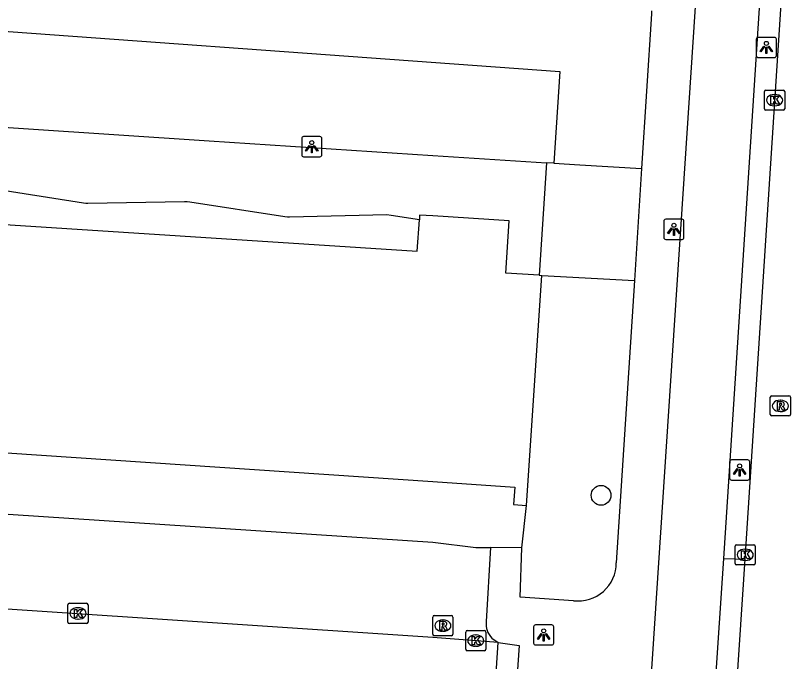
# Model space of a CAD drawing. Extents: x 161848 to 162726, y 385382 to 386521.
# Drawn here: x 161979.34 to 162017.7, y 385708.77 to 385740.75 of the extents above; entities that cross this region are included whole.
import ezdxf

# ---------------------------------------------------------------- set-up
doc = ezdxf.new("R2010")
doc.units = 0
for name, color, linetype in [('IMGEO_Berm_groen', 7, 'Continuous'), ('IMGEO_Boom', 7, 'Continuous'), ('IMGEO_Fietspad_gesloten', 7, 'Continuous'), ('IMGEO_Kolk', 7, 'Continuous'), ('IMGEO_Lichtpunt', 7, 'Continuous'), ('IMGEO_Pand', 7, 'Continuous'), ('IMGEO_Pand_overbouw', 7, 'Continuous'), ('IMGEO_Rijbaan_lokaal_open', 7, 'Continuous'), ('IMGEO_Rioolput', 7, 'Continuous'), ('IMGEO_Voetpad_op_trap', 7, 'Continuous'), ('IMGEO_Voetpad_open', 7, 'Continuous')]:
    doc.layers.add(name, color=color, linetype=linetype)

msp = doc.modelspace()

# ---------------------------------------------------------------- linework, layer by layer
at = {"layer": 'IMGEO_Berm_groen'}
msp.add_lwpolyline([(161952.493, 385741.71), (161971.704, 385740.493), (162006.281, 385737.975), (162005.981, 385733.434)], dxfattribs=at)
at = {"layer": 'IMGEO_Boom'}
msp.add_circle((162008.324, 385716.998), 0.489, dxfattribs=at)
at = {"layer": 'IMGEO_Fietspad_gesloten'}
for points in [[(162014.399, 385713.867), (162016.417, 385744.964)], [(162013.158, 385743.949), (162010.873, 385709.146), (162010.549, 385704.218), (162010.295, 385700.348), (162010.217, 385699.151)], [(162013.268, 385696.929), (162014.399, 385713.867)]]:
    msp.add_lwpolyline(points, dxfattribs=at)
at = {"layer": 'IMGEO_Kolk'}
for p, q in [((162016.412, 385736.134), (162016.412, 385736.986)), ((162016.487, 385737.06), (162017.339, 385737.06)), ((162016.9, 385736.84), (162016.925, 385736.84)), ((162017.413, 385736.986), (162017.413, 385736.134)), ((162017.339, 385736.06), (162016.487, 385736.06)), ((162016.923, 385736.28), (162016.898, 385736.28)), ((162014.959, 385713.627), (162014.959, 385714.479)), ((162015.034, 385714.553), (162015.886, 385714.553)), ((162015.447, 385714.333), (162015.472, 385714.333)), ((162015.96, 385714.479), (162015.96, 385713.627)), ((162015.886, 385713.553), (162015.034, 385713.553)), ((162015.47, 385713.773), (162015.445, 385713.773)), ((161981.933, 385710.726), (161981.933, 385711.578)), ((161982.008, 385711.652), (161982.86, 385711.652)), ((161982.934, 385711.578), (161982.934, 385710.726)), ((161982.421, 385711.432), (161982.446, 385711.432)), ((161982.444, 385710.872), (161982.419, 385710.872)), ((161982.86, 385710.652), (161982.008, 385710.652)), ((162001.624, 385709.379), (162001.624, 385710.231)), ((162001.699, 385710.305), (162002.551, 385710.305)), ((162002.112, 385710.085), (162002.137, 385710.085)), ((162002.625, 385710.231), (162002.625, 385709.379)), ((162002.551, 385709.305), (162001.699, 385709.305)), ((162002.135, 385709.525), (162002.11, 385709.525))]:
    msp.add_line(p, q, dxfattribs=at)
for points in [[(162016.412, 385736.134), (162016.412, 385736.986)], [(162016.487, 385737.06), (162017.339, 385737.06)], [(162017.413, 385736.986), (162017.413, 385736.134)], [(162016.733, 385736.76), (162016.856, 385736.76), (162016.856, 385736.609), (162016.986, 385736.76), (162017.15, 385736.76), (162017.004, 385736.609), (162017.157, 385736.36), (162017.005, 385736.36), (162016.92, 385736.524), (162016.856, 385736.457), (162016.856, 385736.36), (162016.733, 385736.36), (162016.733, 385736.76)], [(162017.339, 385736.06), (162016.487, 385736.06)], [(162014.959, 385713.627), (162014.959, 385714.479)], [(162015.034, 385714.553), (162015.886, 385714.553)], [(162015.28, 385714.253), (162015.403, 385714.253), (162015.403, 385714.102), (162015.533, 385714.253), (162015.697, 385714.253), (162015.551, 385714.102), (162015.704, 385713.853), (162015.552, 385713.853), (162015.467, 385714.017), (162015.403, 385713.95), (162015.403, 385713.853), (162015.28, 385713.853), (162015.28, 385714.253)], [(162015.96, 385714.479), (162015.96, 385713.627)], [(162015.886, 385713.553), (162015.034, 385713.553)], [(161981.933, 385710.726), (161981.933, 385711.578)], [(161982.008, 385711.652), (161982.86, 385711.652)], [(161982.934, 385711.578), (161982.934, 385710.726)], [(161982.254, 385711.352), (161982.377, 385711.352), (161982.377, 385711.201), (161982.507, 385711.352), (161982.671, 385711.352), (161982.525, 385711.201), (161982.678, 385710.952), (161982.526, 385710.952), (161982.441, 385711.116), (161982.377, 385711.049), (161982.377, 385710.952), (161982.254, 385710.952), (161982.254, 385711.352)], [(161982.86, 385710.652), (161982.008, 385710.652)], [(162001.624, 385709.379), (162001.624, 385710.231)], [(162001.699, 385710.305), (162002.551, 385710.305)], [(162001.945, 385710.005), (162002.068, 385710.005), (162002.068, 385709.854), (162002.198, 385710.005), (162002.362, 385710.005), (162002.216, 385709.854), (162002.369, 385709.605), (162002.217, 385709.605), (162002.132, 385709.769), (162002.068, 385709.702), (162002.068, 385709.605), (162001.945, 385709.605), (162001.945, 385710.005)], [(162002.625, 385710.231), (162002.625, 385709.379)], [(162002.551, 385709.305), (162001.699, 385709.305)]]:
    msp.add_lwpolyline(points, dxfattribs=at)
for centre, start, end in [((162016.489, 385736.984), 91.552, 178.448), ((162016.489, 385736.984), 91.552, 178.448), ((162017.337, 385736.984), 1.552, 88.448), ((162017.337, 385736.984), 1.552, 88.448), ((162016.489, 385736.136), 181.552, 268.448), ((162016.489, 385736.136), 181.552, 268.448), ((162017.337, 385736.136), 271.552, 358.448), ((162017.337, 385736.136), 271.552, 358.448), ((162015.036, 385714.477), 91.552, 178.448), ((162015.036, 385714.477), 91.552, 178.448), ((162015.884, 385714.477), 1.552, 88.448), ((162015.884, 385714.477), 1.552, 88.448), ((162015.036, 385713.629), 181.552, 268.448), ((162015.036, 385713.629), 181.552, 268.448), ((162015.884, 385713.629), 271.552, 358.448), ((162015.884, 385713.629), 271.552, 358.448), ((161982.01, 385711.576), 91.552, 178.448), ((161982.01, 385711.576), 91.552, 178.448), ((161982.858, 385711.576), 1.552, 88.448), ((161982.858, 385711.576), 1.552, 88.448), ((161982.01, 385710.728), 181.552, 268.448), ((161982.01, 385710.728), 181.552, 268.448), ((161982.858, 385710.728), 271.552, 358.448), ((161982.858, 385710.728), 271.552, 358.448), ((162001.701, 385710.229), 91.552, 178.448), ((162001.701, 385710.229), 91.552, 178.448), ((162002.549, 385710.229), 1.552, 88.448), ((162002.549, 385710.229), 1.552, 88.448), ((162001.701, 385709.381), 181.552, 268.448), ((162001.701, 385709.381), 181.552, 268.448), ((162002.549, 385709.381), 271.552, 358.448), ((162002.549, 385709.381), 271.552, 358.448)]:
    msp.add_arc(centre, 0.0765, start, end, dxfattribs=at)
for centre, major_axis, ratio, start_param, end_param in [((162016.899, 385736.56), (-0.387, 0.002), 0.722429, 4.712389, 7.853982), ((162016.924, 385736.56), (-0.39, 0.002), 0.717154, 1.570796, 4.712389), ((162015.446, 385714.053), (-0.387, 0.002), 0.722429, 4.712389, 7.853982), ((162015.471, 385714.053), (-0.39, 0.002), 0.717154, 1.570796, 4.712389), ((161982.42, 385711.152), (-0.387, 0.002), 0.722429, 4.712389, 7.853982), ((161982.445, 385711.152), (-0.39, 0.002), 0.717154, 1.570796, 4.712389), ((162002.111, 385709.805), (-0.387, 0.002), 0.722429, 4.712389, 7.853982), ((162002.136, 385709.805), (-0.39, 0.002), 0.717154, 1.570796, 4.712389)]:
    msp.add_ellipse(centre, major_axis=major_axis, ratio=ratio, start_param=start_param, end_param=end_param, dxfattribs=at)
at = {"layer": 'IMGEO_Lichtpunt'}
for p, q in [((162016.007, 385739.572), (162016.007, 385738.765)), ((162016.007, 385739.572), (162016.007, 385738.765)), ((162016.909, 385739.667), (162016.101, 385739.667)), ((162016.909, 385739.667), (162016.101, 385739.667)), ((162017.003, 385738.765), (162017.003, 385739.572)), ((162017.003, 385738.765), (162017.003, 385739.572)), ((162016.101, 385738.671), (162016.909, 385738.671)), ((162016.101, 385738.671), (162016.909, 385738.671)), ((161993.508, 385734.658), (161993.508, 385733.851)), ((161993.508, 385734.658), (161993.508, 385733.851)), ((161994.41, 385734.753), (161993.602, 385734.753)), ((161994.41, 385734.753), (161993.602, 385734.753)), ((161994.504, 385733.851), (161994.504, 385734.658)), ((161994.504, 385733.851), (161994.504, 385734.658)), ((161993.602, 385733.757), (161994.41, 385733.757)), ((161993.602, 385733.757), (161994.41, 385733.757)), ((162011.431, 385730.567), (162011.431, 385729.76)), ((162011.431, 385730.567), (162011.431, 385729.76)), ((162012.333, 385730.662), (162011.525, 385730.662)), ((162012.333, 385730.662), (162011.525, 385730.662)), ((162012.427, 385729.76), (162012.427, 385730.567)), ((162012.427, 385729.76), (162012.427, 385730.567)), ((162011.525, 385729.666), (162012.333, 385729.666)), ((162011.525, 385729.666), (162012.333, 385729.666)), ((162014.685, 385718.656), (162014.685, 385717.849)), ((162014.685, 385718.656), (162014.685, 385717.849)), ((162015.587, 385718.751), (162014.779, 385718.751)), ((162015.587, 385718.751), (162014.779, 385718.751)), ((162015.681, 385717.849), (162015.681, 385718.656)), ((162015.681, 385717.849), (162015.681, 385718.656)), ((162014.779, 385717.755), (162015.587, 385717.755)), ((162014.779, 385717.755), (162015.587, 385717.755)), ((162004.986, 385710.491), (162004.986, 385709.684)), ((162004.986, 385710.491), (162004.986, 385709.684)), ((162005.888, 385710.586), (162005.08, 385710.586)), ((162005.888, 385710.586), (162005.08, 385710.586)), ((162005.982, 385709.684), (162005.982, 385710.491)), ((162005.982, 385709.684), (162005.982, 385710.491)), ((162005.08, 385709.59), (162005.888, 385709.59)), ((162005.08, 385709.59), (162005.888, 385709.59))]:
    msp.add_line(p, q, dxfattribs=at)
for points in [[(162016.381, 385739.236), (162016.42, 385739.208), (162016.232, 385738.946), (162016.194, 385738.973), (162016.381, 385739.236)], [(162016.483, 385739.188), (162016.53, 385739.188), (162016.53, 385738.866), (162016.483, 385738.866), (162016.483, 385739.188)], [(162016.593, 385739.208), (162016.631, 385739.235), (162016.818, 385738.973), (162016.779, 385738.945), (162016.593, 385739.208)], [(161993.882, 385734.322), (161993.921, 385734.294), (161993.733, 385734.032), (161993.695, 385734.059), (161993.882, 385734.322)], [(161993.984, 385734.274), (161994.031, 385734.274), (161994.031, 385733.952), (161993.984, 385733.952), (161993.984, 385734.274)], [(161994.094, 385734.294), (161994.132, 385734.321), (161994.319, 385734.059), (161994.28, 385734.031), (161994.094, 385734.294)], [(162011.805, 385730.231), (162011.844, 385730.203), (162011.656, 385729.941), (162011.618, 385729.968), (162011.805, 385730.231)], [(162011.907, 385730.183), (162011.954, 385730.183), (162011.954, 385729.861), (162011.907, 385729.861), (162011.907, 385730.183)], [(162012.017, 385730.203), (162012.055, 385730.23), (162012.242, 385729.968), (162012.203, 385729.94), (162012.017, 385730.203)], [(162015.059, 385718.32), (162015.098, 385718.292), (162014.91, 385718.03), (162014.872, 385718.057), (162015.059, 385718.32)], [(162015.161, 385718.272), (162015.208, 385718.272), (162015.208, 385717.95), (162015.161, 385717.95), (162015.161, 385718.272)], [(162015.271, 385718.292), (162015.309, 385718.319), (162015.496, 385718.057), (162015.457, 385718.029), (162015.271, 385718.292)], [(162005.36, 385710.155), (162005.399, 385710.127), (162005.211, 385709.865), (162005.173, 385709.892), (162005.36, 385710.155)], [(162005.462, 385710.107), (162005.509, 385710.107), (162005.509, 385709.785), (162005.462, 385709.785), (162005.462, 385710.107)], [(162005.572, 385710.127), (162005.61, 385710.154), (162005.797, 385709.892), (162005.758, 385709.864), (162005.572, 385710.127)]]:
    msp.add_lwpolyline(points, dxfattribs=at)
for centre in [(162016.506, 385739.37), (161994.007, 385734.456), (162011.93, 385730.365), (162015.184, 385718.454), (162005.485, 385710.289)]:
    msp.add_circle(centre, 0.0994, dxfattribs=at)
for centre, start, end in [((162016.101, 385739.572), 90, 180), ((162016.101, 385739.572), 90, 180), ((162016.909, 385739.572), 0, 90), ((162016.909, 385739.572), 0, 90), ((162016.101, 385738.765), 180, 270), ((162016.101, 385738.765), 180, 270), ((162016.909, 385738.765), 270, 0), ((162016.909, 385738.765), 270, 360), ((161993.602, 385734.658), 90, 180), ((161993.602, 385734.658), 90, 180), ((161994.41, 385734.658), 0, 90), ((161994.41, 385734.658), 0, 90), ((161993.602, 385733.851), 180, 270), ((161993.602, 385733.851), 180, 270), ((161994.41, 385733.851), 270, 0), ((161994.41, 385733.851), 270, 360), ((162011.525, 385730.567), 90, 180), ((162011.525, 385730.567), 90, 180), ((162012.333, 385730.567), 0, 90), ((162012.333, 385730.567), 0, 90), ((162011.525, 385729.76), 180, 270), ((162011.525, 385729.76), 180, 270), ((162012.333, 385729.76), 270, 0), ((162012.333, 385729.76), 270, 360), ((162014.779, 385718.656), 90, 180), ((162014.779, 385718.656), 90, 180), ((162015.587, 385718.656), 0, 90), ((162015.587, 385718.656), 0, 90), ((162014.779, 385717.849), 180, 270), ((162014.779, 385717.849), 180, 270), ((162015.587, 385717.849), 270, 0), ((162015.587, 385717.849), 270, 360), ((162005.08, 385710.491), 90, 180), ((162005.08, 385710.491), 90, 180), ((162005.888, 385710.491), 0, 90), ((162005.888, 385710.491), 0, 90), ((162005.08, 385709.684), 180, 270), ((162005.08, 385709.684), 180, 270), ((162005.888, 385709.684), 270, 0), ((162005.888, 385709.684), 270, 360)]:
    msp.add_arc(centre, 0.0946, start, end, dxfattribs=at)
at = {"layer": 'IMGEO_Pand'}
for points in [[(161952.089, 385733.627), (161952.086, 385733.305), (161951.976, 385733.268), (161952.045, 385732.388), (161952.869, 385732.433), (161953.103, 385731.261), (161956.106, 385731.88), (161999.23, 385729.084), (161999.33, 385730.64)], [(162005.264, 385727.889), (162003.606, 385727.997), (162003.778, 385730.578), (162000, 385730.825), (161999.345, 385730.868), (161999.33, 385730.64)], [(162004.634, 385716.496), (162005.39, 385727.881)], [(162005.264, 385727.889), (162005.39, 385727.881)], [(161951.733, 385720.035), (161952.368, 385719.986), (161952.414, 385720.877), (162000, 385717.677), (162004.055, 385717.404), (162003.988, 385716.55), (162004.634, 385716.496)]]:
    msp.add_lwpolyline(points, dxfattribs=at)
at = {"layer": 'IMGEO_Pand_overbouw'}
msp.add_lwpolyline([(161956.106, 385731.88), (161999.23, 385729.084), (161999.33, 385730.64), (161997.936, 385730.857), (161997.714, 385730.875), (161992.908, 385730.765), (161992.799, 385730.763), (161992.672, 385730.783), (161987.966, 385731.509), (161987.837, 385731.529), (161987.705, 385731.527), (161982.928, 385731.443), (161982.818, 385731.441), (161982.713, 385731.457), (161977.977, 385732.199)], dxfattribs=at)
at = {"layer": 'IMGEO_Rijbaan_lokaal_open'}
for points in [[(162017.45, 385744.89), (162015.447, 385713.845)], [(162015.447, 385713.845), (162014.322, 385696.873)], [(162003.231, 385709.718), (162000, 385709.96), (161947.673, 385713.437)], [(162002.905, 385704.639), (162003.231, 385709.718)]]:
    msp.add_lwpolyline(points, dxfattribs=at)
at = {"layer": 'IMGEO_Rioolput'}
for p, q in [((162016.7, 385721), (162016.7, 385721.852)), ((162016.775, 385721.926), (162017.627, 385721.926)), ((162017.701, 385721.852), (162017.701, 385721)), ((162017.188, 385721.706), (162017.213, 385721.706)), ((162017.211, 385721.146), (162017.186, 385721.146)), ((162017.627, 385720.926), (162016.775, 385720.926)), ((161999.993, 385710.122), (161999.993, 385710.974)), ((162000.068, 385711.048), (162000.92, 385711.048)), ((162000.481, 385710.828), (162000.506, 385710.828)), ((162000.994, 385710.974), (162000.994, 385710.122)), ((162000.92, 385710.048), (162000.068, 385710.048)), ((162000.504, 385710.268), (162000.479, 385710.268))]:
    msp.add_line(p, q, dxfattribs=at)
for points in [[(162016.7, 385721), (162016.7, 385721.852)], [(162016.775, 385721.926), (162017.627, 385721.926)], [(162017.701, 385721.852), (162017.701, 385721)], [(162017.289, 385721.624), (162017.037, 385721.626), (162017.037, 385721.226)], [(162017.215, 385721.545), (162017.161, 385721.545), (162017.161, 385721.464)], [(162017.037, 385721.226), (162017.161, 385721.226), (162017.161, 385721.388), (162017.172, 385721.388)], [(162017.161, 385721.464), (162017.213, 385721.464)], [(162017.219, 385721.359), (162017.29, 385721.226), (162017.43, 385721.226), (162017.365, 385721.352)], [(162017.627, 385720.926), (162016.775, 385720.926)], [(161999.993, 385710.122), (161999.993, 385710.974)], [(162000.068, 385711.048), (162000.92, 385711.048)], [(162000.582, 385710.746), (162000.33, 385710.748), (162000.33, 385710.348)], [(162000.994, 385710.974), (162000.994, 385710.122)], [(162000.33, 385710.348), (162000.454, 385710.348), (162000.454, 385710.51), (162000.465, 385710.51)], [(162000.508, 385710.667), (162000.454, 385710.667), (162000.454, 385710.586)], [(162000.454, 385710.586), (162000.506, 385710.586)], [(162000.512, 385710.481), (162000.583, 385710.348), (162000.723, 385710.348), (162000.658, 385710.474)], [(162000.92, 385710.048), (162000.068, 385710.048)]]:
    msp.add_lwpolyline(points, dxfattribs=at)
for centre, radius, start, end in [((162016.777, 385721.85), 0.0765, 91.552, 178.448), ((162016.777, 385721.85), 0.0765, 91.552, 178.448), ((162017.625, 385721.85), 0.0765, 1.552, 88.448), ((162017.625, 385721.85), 0.0765, 1.552, 88.448), ((162017.197, 385721.653), 0.19, 274.7715, 282.9687), ((162017.221, 385721.449), 0.0964, 77.0061, 93.1865), ((162017.235, 385721.506), 0.0378, 276.6634, 79.6772), ((162017.288, 385721.514), 0.109, 350.3612, 89.416), ((162017.286, 385721.514), 0.112, 277.5842, 350.9817), ((162017.171, 385721.335), 0.0533, 26.0293, 88.6989), ((162017.27, 385721.299), 0.108, 29.5134, 73.7905), ((162016.777, 385721.002), 0.0765, 181.552, 268.448), ((162016.777, 385721.002), 0.0765, 181.552, 268.448), ((162017.625, 385721.002), 0.0765, 271.552, 358.448), ((162017.625, 385721.002), 0.0765, 271.552, 358.448), ((162000.07, 385710.972), 0.0765, 91.552, 178.448), ((162000.07, 385710.972), 0.0765, 91.552, 178.448), ((162000.581, 385710.636), 0.109, 350.3612, 89.416), ((162000.918, 385710.972), 0.0765, 1.552, 88.448), ((162000.918, 385710.972), 0.0765, 1.552, 88.448), ((162000.464, 385710.457), 0.0533, 26.0293, 88.6989), ((162000.49, 385710.775), 0.19, 274.7715, 282.9687), ((162000.514, 385710.571), 0.0964, 77.0061, 93.1865), ((162000.528, 385710.628), 0.0378, 276.6634, 79.6772), ((162000.579, 385710.636), 0.112, 277.5842, 350.9817), ((162000.563, 385710.421), 0.108, 29.5134, 73.7905), ((162000.07, 385710.124), 0.0765, 181.552, 268.448), ((162000.07, 385710.124), 0.0765, 181.552, 268.448), ((162000.918, 385710.124), 0.0765, 271.552, 358.448), ((162000.918, 385710.124), 0.0765, 271.552, 358.448)]:
    msp.add_arc(centre, radius, start, end, dxfattribs=at)
for centre, major_axis, ratio, start_param, end_param in [((162017.187, 385721.426), (-0.387, 0.002), 0.722429, 4.712389, 7.853982), ((162017.212, 385721.426), (-0.39, 0.002), 0.717154, 1.570796, 4.712389), ((162000.48, 385710.548), (-0.387, 0.002), 0.722429, 4.712389, 7.853982), ((162000.505, 385710.548), (-0.39, 0.002), 0.717154, 1.570796, 4.712389)]:
    msp.add_ellipse(centre, major_axis=major_axis, ratio=ratio, start_param=start_param, end_param=end_param, dxfattribs=at)
at = {"layer": 'IMGEO_Voetpad_op_trap'}
for points in [[(162005.981, 385733.434), (162005.625, 385733.457)], [(162005.981, 385733.434), (162007.276, 385733.35), (162010.327, 385733.184)], [(162005.39, 385727.881), (162009.972, 385727.634)]]:
    msp.add_lwpolyline(points, dxfattribs=at)
at = {"layer": 'IMGEO_Voetpad_open'}
for points in [[(162010.828, 385740.989), (162010.817, 385740.826), (162010.327, 385733.184)], [(161952.143, 385736.984), (161988.927, 385734.547), (162000, 385733.824), (162005.625, 385733.457)], [(162005.625, 385733.457), (162005.264, 385727.889)], [(162010.327, 385733.184), (162009.972, 385727.634)], [(161999.33, 385730.64), (161997.936, 385730.857), (161997.714, 385730.875), (161992.908, 385730.765), (161992.799, 385730.763), (161992.672, 385730.783), (161987.966, 385731.509), (161987.837, 385731.529), (161987.705, 385731.527), (161982.928, 385731.443), (161982.818, 385731.441), (161982.713, 385731.457), (161977.977, 385732.199)], [(162009.972, 385727.634), (162009.076, 385713.656)], [(161948.696, 385714.412), (161948.917, 385718.068), (161973.823, 385716.419), (161973.573, 385712.578), (161974.461, 385712.518), (161974.711, 385716.344), (162000, 385714.682), (162002.123, 385714.419), (162002.853, 385714.41)], [(162004.404, 385714.393), (162004.634, 385716.496)], [(162002.853, 385714.41), (162002.637, 385710.748)], [(162004.404, 385714.393), (162002.853, 385714.41)], [(162006.96, 385711.781), (162004.317, 385711.964), (162004.404, 385714.393)], [(162014.399, 385713.867), (162015.447, 385713.845)], [(162002.926, 385709.929), (162003.231, 385709.718)], [(162003.231, 385709.718), (162004.267, 385709.569), (162003.93, 385704.551), (162003.78, 385704.564)]]:
    msp.add_lwpolyline(points, dxfattribs=at)
for centre, radius, start, end in [((162007.191, 385713.652), 1.885, 262.968, 0.1207), ((162003.601, 385710.628), 0.971, 172.879, 225.9937)]:
    msp.add_arc(centre, radius, start, end, dxfattribs=at)

doc.saveas('drawing.dxf')
